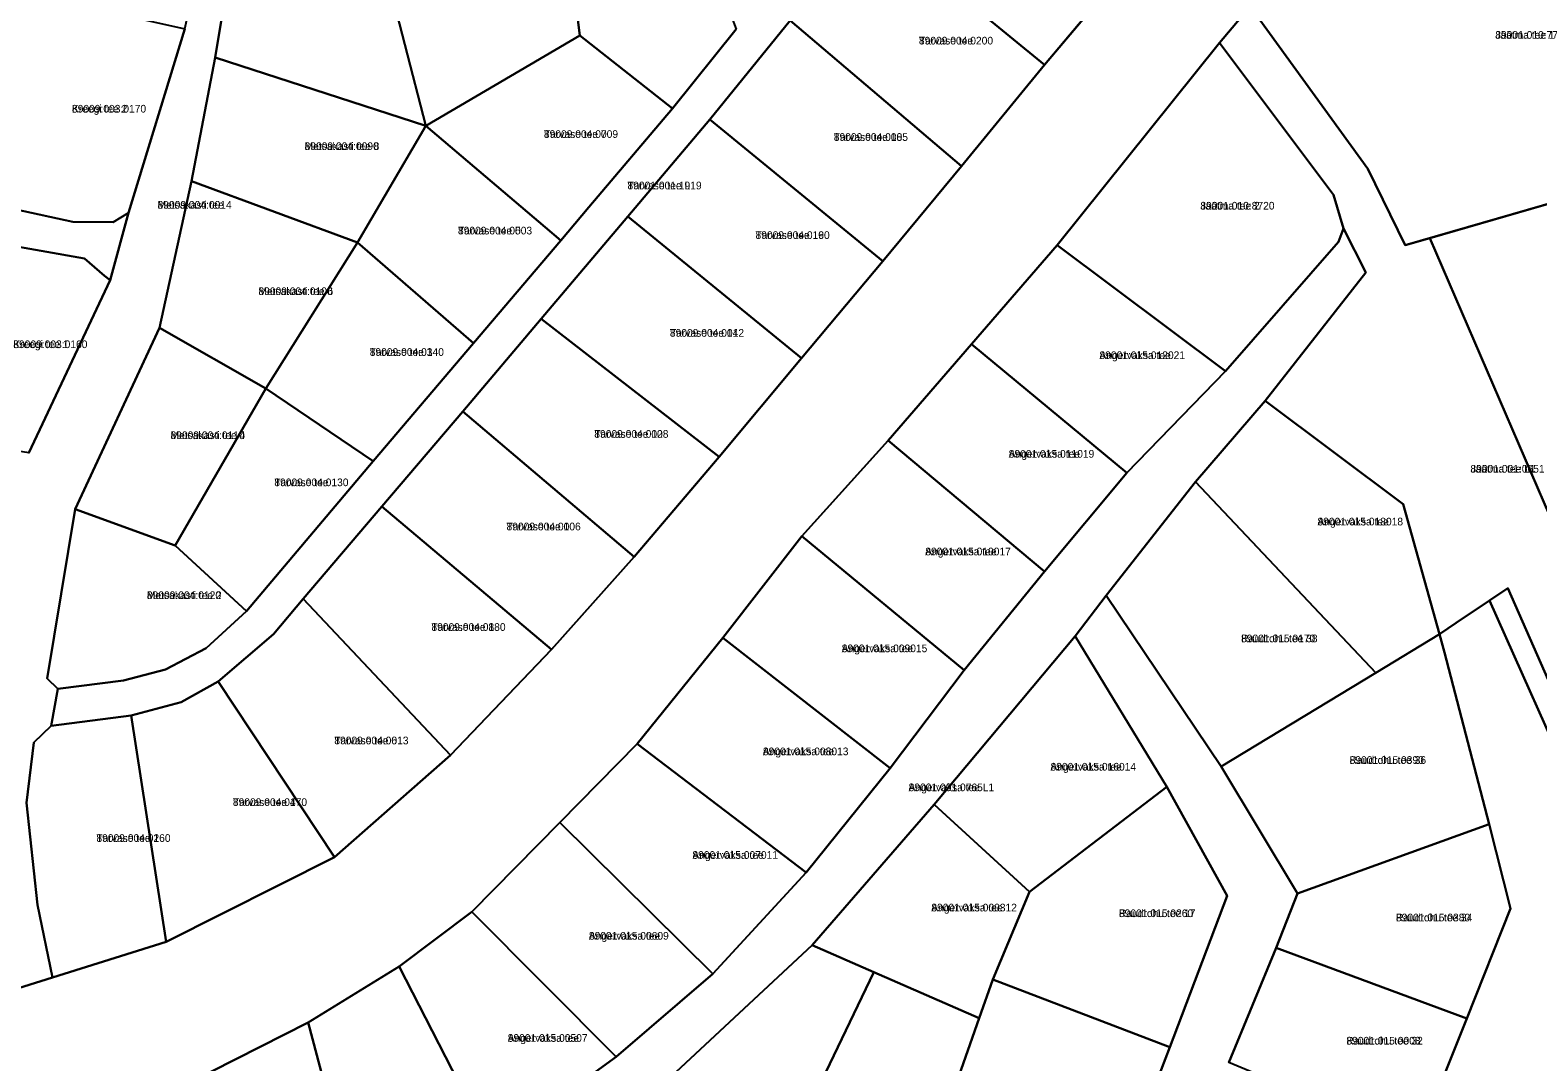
# Model space of a CAD drawing. Extents: x 526849 to 562296, y 6591741 to 6618546.
# Drawn here: x 550381.5 to 550676.2, y 6595259.5 to 6595461.1 of the extents above; entities that cross this region are included whole.
import ezdxf

# ---------------------------------------------------------------- set-up
doc = ezdxf.new("R2010")
doc.units = 0
for name, color, linetype in [('L_AADRESS', 7, 'Continuous'), ('PIIR', 7, 'Continuous'), ('TUNNUS', 7, 'Continuous')]:
    doc.layers.add(name, color=color, linetype=linetype)

msp = doc.modelspace()

# ---------------------------------------------------------------- linework, layer by layer
at = {"layer": 'PIIR'}
for points in [[(550768.3, 6595714.23), (550724.35, 6595627.4), (550719.53, 6595617.88), (550716.19, 6595611.93), (550689.44, 6595564.12), (550683.99, 6595555.65), (550648.02, 6595499.8), (550619.96, 6595465.76), (550613.97, 6595458.62), (550582.26, 6595419.08), (550565.52, 6595399.78), (550549.2, 6595380.93), (550532.33, 6595362.23), (550516.89, 6595342.34), (550500.13, 6595321.64), (550485.02, 6595306.28), (550467.84, 6595288.76), (550453.62, 6595278.07), (550435.85, 6595267.13), (550412.29, 6595255.21), (550379.75, 6595247.75)], [(550376.95, 6595273.16), (550385.87, 6595275.93), (550408.1, 6595282.94), (550440.98, 6595299.49), (550463.64, 6595319.41), (550483.42, 6595340.07), (550499.53, 6595358.16), (550516.2, 6595377.71), (550532.28, 6595396.99), (550548.16, 6595416), (550563.56, 6595434.54), (550579.8, 6595454.33), (550595.93, 6595473.53), (550613.57, 6595495.12), (550629.39, 6595514.87), (550647.97, 6595540.11), (550668.26, 6595572.64), (550671.56, 6595578.82), (550673.86, 6595583.71), (550700.69, 6595634.86)], [(550376.78, 6595520.94), (550383.92, 6595525.03), (550385.4, 6595519.5), (550388.01, 6595510.03), (550413.56, 6595483.77), (550422.2, 6595483.36), (550417.66, 6595455.77), (550413.02, 6595431.63), (550406.74, 6595402.94), (550390.27, 6595367.51), (550384.82, 6595334.41), (550386.92, 6595332.35), (550385.6, 6595325.13), (550382.17, 6595321.9), (550380.79, 6595310.1), (550382.94, 6595290.13), (550385.87, 6595275.93), (550376.95, 6595273.16)], [(550381.2, 6595378.54), (550397.15, 6595412.27), (550400.68, 6595425.43), (550411.73, 6595461.4), (550412.96, 6595466.9), (550411.35, 6595475.87), (550390.48, 6595497.98), (550374.87, 6595514.5)], [(550530.04, 6595462.99), (550514.37, 6595443.64), (550498.32, 6595424.68), (550481.4, 6595404.73), (550466.05, 6595386.62), (550450.25, 6595368.01), (550434.88, 6595349.94), (550429.04, 6595343.09), (550418.24, 6595333.79), (550410.98, 6595329.8), (550401.24, 6595327.17), (550385.6, 6595325.13), (550386.92, 6595332.35), (550399.7, 6595333.99), (550407.92, 6595336.16), (550415.92, 6595340.34), (550423.78, 6595347.59), (550448.56, 6595376.87), (550468.14, 6595399.96), (550485.2, 6595420.03), (550490.7, 6595426.51), (550507.08, 6595445.83), (550519.5, 6595461.29)], [(550471.75, 6595242.79), (550496.07, 6595260.42), (550514.95, 6595276.65), (550533.2, 6595296.46), (550549.63, 6595316.86), (550564.09, 6595336.01), (550579.78, 6595355.34), (550595.9, 6595374.61), (550615.13, 6595394.49), (550637.22, 6595419.73), (550638.22, 6595422.36), (550642.61, 6595413.74), (550622.9, 6595388.68), (550609.32, 6595372.85), (550591.84, 6595350.65), (550585.74, 6595342.68), (550558.22, 6595309.75), (550534.34, 6595282.25), (550501.04, 6595251.23)], [(550594.14, 6595235.74), (550604.26, 6595262.33), (550615.47, 6595291.94), (550603.68, 6595313.2), (550585.74, 6595342.68), (550591.84, 6595350.65), (550614.32, 6595317.17), (550629.24, 6595292.34), (550625.03, 6595281.72), (550615.82, 6595259.35)]]:
    msp.add_lwpolyline(points, dxfattribs=at)
for points in [[(550274.57, 6595510.33), (550273.24, 6595507.29), (550287.59, 6595489.02), (550302.08, 6595470.86), (550315.81, 6595453.36), (550321.88, 6595445.26), (550331.77, 6595435.57), (550346.18, 6595432.1), (550367.58, 6595428.49), (550389.84, 6595423.69), (550397.74, 6595423.6), (550400.68, 6595425.43), (550397.15, 6595412.27), (550396.01, 6595413.13), (550392.08, 6595416.48), (550367.75, 6595420.82), (550346.52, 6595424.08), (550326.17, 6595427.05), (550322.05, 6595432.84), (550310.38, 6595448.61), (550297.41, 6595464.3), (550285.41, 6595479.94), (550272.44, 6595496.82), (550264.51, 6595506.56)], [(550468.13, 6595504.62), (550472.35, 6595505.5), (550479.69, 6595481.65), (550485.99, 6595483.3), (550488.94, 6595460.1), (550458.85, 6595442.43), (550450.6, 6595474.32), (550475.49, 6595481.1)], [(550545.88, 6595482.13), (550562.56, 6595502.27), (550595.89, 6595473.53), (550579.8, 6595454.33)], [(550648.02, 6595499.8), (550684.6, 6595466.7), (550705.37, 6595466.19), (550719.94, 6595449.46), (550695.15, 6595432.07), (550650.27, 6595419.09), (550642.95, 6595434.01), (550619.96, 6595465.76)], [(550422.2, 6595483.36), (550426.6, 6595492.83), (550450.6, 6595474.32), (550458.85, 6595442.43), (550417.66, 6595455.77)], [(550519.5, 6595461.29), (550507.08, 6595445.83), (550488.94, 6595460.1), (550485.99, 6595483.3), (550508.89, 6595489.64)], [(550563.56, 6595434.54), (550530.04, 6595462.99), (550545.88, 6595482.13), (550579.8, 6595454.33)], [(550367.58, 6595428.49), (550374.21, 6595469.76), (550411.73, 6595461.4), (550400.68, 6595425.43), (550397.74, 6595423.6), (550389.84, 6595423.69)], [(550636.28, 6595428.94), (550613.97, 6595458.62), (550619.96, 6595465.76), (550642.95, 6595434.01), (550650.27, 6595419.09), (550655.11, 6595420.49), (550695.96, 6595325.86), (550693.47, 6595323.95), (550691.68, 6595322.61), (550712.1, 6595276.7), (550703.19, 6595273.51), (550703.75, 6595276.08), (550670.32, 6595352.04), (550666.77, 6595349.66), (550660.26, 6595345.28), (550656.96, 6595343.07), (550649.89, 6595368.49), (550622.9, 6595388.68), (550642.61, 6595413.74), (550638.22, 6595422.36)], [(550563.56, 6595434.54), (550548.16, 6595416), (550514.37, 6595443.64), (550530.04, 6595462.99)], [(550488.94, 6595460.1), (550507.08, 6595445.83), (550490.7, 6595426.51), (550485.2, 6595420.03), (550482.14, 6595422.63), (550458.85, 6595442.43)], [(550636.28, 6595428.94), (550638.22, 6595422.36), (550637.22, 6595419.73), (550615.13, 6595394.49), (550582.26, 6595419.08), (550613.97, 6595458.62)], [(550413.02, 6595431.63), (550417.66, 6595455.77), (550458.85, 6595442.43), (550445.48, 6595419.63)], [(550717.66, 6595342.5), (550695.96, 6595325.86), (550655.11, 6595420.49), (550695.15, 6595432.07), (550719.94, 6595449.46), (550720.75, 6595411.42), (550721.85, 6595360.84), (550722.18, 6595345.99)], [(550445.48, 6595419.63), (550458.85, 6595442.43), (550482.14, 6595422.63), (550485.2, 6595420.03), (550468.14, 6595399.96)], [(550498.32, 6595424.68), (550514.37, 6595443.64), (550548.16, 6595416), (550532.28, 6595396.99)], [(550406.74, 6595402.94), (550413.02, 6595431.63), (550445.48, 6595419.63), (550427.57, 6595391.08)], [(550498.32, 6595424.68), (550532.28, 6595396.99), (550516.2, 6595377.71), (550481.4, 6595404.73)], [(550359.22, 6595381.91), (550367.75, 6595420.82), (550392.08, 6595416.48), (550396.01, 6595413.13), (550397.15, 6595412.27), (550381.2, 6595378.54)], [(550468.14, 6595399.96), (550448.56, 6595376.87), (550427.57, 6595391.08), (550445.48, 6595419.63)], [(550595.9, 6595374.61), (550565.52, 6595399.78), (550582.26, 6595419.08), (550615.13, 6595394.49)], [(550481.4, 6595404.73), (550516.2, 6595377.71), (550499.53, 6595358.16), (550466.05, 6595386.62)], [(550390.27, 6595367.51), (550406.74, 6595402.94), (550427.57, 6595391.08), (550409.85, 6595360.37)], [(550549.2, 6595380.93), (550565.52, 6595399.78), (550595.9, 6595374.61), (550579.78, 6595355.34)], [(550409.85, 6595360.37), (550427.57, 6595391.08), (550448.56, 6595376.87), (550423.78, 6595347.59)], [(550499.53, 6595358.16), (550483.42, 6595340.07), (550450.25, 6595368.01), (550466.05, 6595386.62)], [(550649.89, 6595368.49), (550656.96, 6595343.07), (550644.55, 6595335.52), (550609.32, 6595372.85), (550622.9, 6595388.68)], [(550532.33, 6595362.23), (550549.2, 6595380.93), (550579.78, 6595355.34), (550564.09, 6595336.01)], [(550644.55, 6595335.52), (550614.32, 6595317.17), (550591.84, 6595350.65), (550609.32, 6595372.85)], [(550384.82, 6595334.41), (550390.27, 6595367.51), (550409.85, 6595360.37), (550423.78, 6595347.59), (550415.92, 6595340.34), (550407.92, 6595336.16), (550399.7, 6595333.99), (550386.89, 6595332.35)], [(550463.64, 6595319.41), (550434.88, 6595349.94), (550450.25, 6595368.01), (550483.42, 6595340.07)], [(550516.89, 6595342.34), (550532.33, 6595362.23), (550564.09, 6595336.01), (550549.63, 6595316.86)], [(550670.32, 6595352.04), (550703.75, 6595276.08), (550703.19, 6595273.51), (550701.88, 6595272.02), (550701.59, 6595271.74), (550666.77, 6595349.66)], [(550418.24, 6595333.79), (550429.04, 6595343.09), (550434.88, 6595349.94), (550463.64, 6595319.41), (550440.98, 6595299.49)], [(550701.59, 6595271.74), (550701.88, 6595272.02), (550702.88, 6595269.74), (550707.05, 6595262.82), (550684.61, 6595250.49), (550674.8, 6595251.12), (550652.78, 6595243.99), (550662.36, 6595267.95), (550670.86, 6595289.41), (550666.72, 6595305.9), (550657.99, 6595339.45), (550656.96, 6595343.07), (550660.26, 6595345.28), (550666.77, 6595349.66)], [(550549.63, 6595316.86), (550533.2, 6595296.46), (550500.13, 6595321.64), (550516.89, 6595342.34)], [(550558.22, 6595309.75), (550585.74, 6595342.68), (550603.68, 6595313.2), (550576.82, 6595292.69)], [(550644.55, 6595335.52), (550656.96, 6595343.07), (550657.99, 6595339.45), (550666.72, 6595305.9), (550629.24, 6595292.34), (550614.32, 6595317.17)], [(550408.07, 6595282.93), (550401.24, 6595327.17), (550410.98, 6595329.8), (550418.24, 6595333.79), (550440.98, 6595299.49)], [(550408.07, 6595282.93), (550385.84, 6595275.93), (550382.94, 6595290.13), (550380.79, 6595310.1), (550382.17, 6595321.9), (550385.6, 6595325.13), (550401.24, 6595327.17)], [(550485.02, 6595306.28), (550500.13, 6595321.64), (550533.2, 6595296.46), (550514.95, 6595276.65)], [(550576.82, 6595292.69), (550603.68, 6595313.2), (550615.47, 6595291.94), (550604.26, 6595262.33), (550569.67, 6595275.58)], [(550534.34, 6595282.25), (550558.22, 6595309.75), (550576.82, 6595292.69), (550569.67, 6595275.58), (550566.99, 6595267.98), (550546.41, 6595277.02)], [(550467.84, 6595288.76), (550485.02, 6595306.28), (550514.95, 6595276.65), (550496.07, 6595260.42)], [(550670.86, 6595289.41), (550662.36, 6595267.95), (550625.03, 6595281.72), (550629.24, 6595292.34), (550666.72, 6595305.9)], [(550453.62, 6595278.07), (550467.84, 6595288.76), (550496.07, 6595260.42), (550471.75, 6595242.79)], [(550534.34, 6595282.25), (550546.41, 6595277.02), (550528.5, 6595239.64), (550501.04, 6595251.23)], [(550652.78, 6595243.99), (550615.82, 6595259.35), (550625.03, 6595281.72), (550662.36, 6595267.95)], [(550435.85, 6595267.13), (550453.62, 6595278.07), (550471.75, 6595242.79), (550446.09, 6595228.57)], [(550560.34, 6595249.02), (550552.37, 6595230.64), (550528.5, 6595239.64), (550546.41, 6595277.02), (550566.99, 6595267.98)], [(550566.99, 6595267.98), (550569.67, 6595275.58), (550604.26, 6595262.33), (550594.14, 6595235.74), (550560.34, 6595249.02)], [(550412.29, 6595255.21), (550435.85, 6595267.13), (550446.09, 6595228.57), (550419.98, 6595221.15)]]:
    msp.add_lwpolyline(points, close=True, dxfattribs=at)

# ---------------------------------------------------------------- texts
at = {"layer": 'L_AADRESS'}
for s, p in [('Tarvase tee 20', (550555.22, 6595458.33)), ('Jäätma tee 1', (550667.89, 6595459.45)), ('Kreegi tee 2', (550389.65, 6595445.02)), ('Metsakasti tee 8', (550435.13, 6595437.7)), ('Tarvase tee 7', (550481.91, 6595440.07)), ('Tarvase tee 18', (550538.58, 6595439.49)), ('Tarvase tee L1', (550498.25, 6595430.01)), ('Metsakasti tee', (550406.38, 6595426.23)), ('Jäätma tee 2', (550610.24, 6595426.06)), ('Tarvase tee 5', (550465.11, 6595421.2)), ('Tarvase tee 16', (550523.28, 6595420.32)), ('Metsakasti tee 6', (550426.11, 6595409.35)), ('Kreegi tee 1', (550378.18, 6595398.98)), ('Tarvase tee 14', (550506.54, 6595401.2)), ('Tarvase tee 3', (550447.86, 6595397.46)), ('Angervaksa tee 21', (550590.52, 6595396.84)), ('Tarvase tee 12', (550491.76, 6595381.45)), ('Metsakasti tee 4', (550408.92, 6595381.2)), ('Angervaksa tee 19', (550572.78, 6595377.56)), ('Jäätma tee L1', (550663.04, 6595374.64)), ('Tarvase tee 1', (550429.21, 6595371.99)), ('Angervaksa tee 18', (550633.14, 6595364.32)), ('Tarvase tee 10', (550474.61, 6595363.35)), ('Angervaksa tee 17', (550556.46, 6595358.47)), ('Metsakasti tee 2', (550404.3, 6595349.93)), ('Tarvase tee 8', (550459.92, 6595343.71)), ('Raudrohu tee 38', (550618.2, 6595341.48)), ('Angervaksa tee 15', (550540.14, 6595339.54)), ('Tarvase tee 6', (550440.94, 6595321.53)), ('Angervaksa tee 13', (550524.72, 6595319.4)), ('Angervaksa tee 14', (550580.95, 6595316.4)), ('Raudrohu tee 36', (550639.42, 6595317.71)), ('Angervaksa tee L1', (550553.21, 6595312.37)), ('Tarvase tee 4', (550421.11, 6595309.48)), ('Tarvase tee 2', (550394.43, 6595302.46)), ('Angervaksa tee 11', (550510.95, 6595299.15)), ('Angervaksa tee 12', (550557.65, 6595288.87)), ('Raudrohu tee 17', (550594.33, 6595287.76)), ('Raudrohu tee 34', (550648.48, 6595286.92)), ('Angervaksa tee 9', (550490.71, 6595283.35)), ('Angervaksa tee 7', (550474.84, 6595263.38)), ('Raudrohu tee 32', (550638.79, 6595262.85))]:
    msp.add_text(s, height=1.5, dxfattribs=at).set_placement(p)
at = {"layer": 'TUNNUS'}
for s, p in [('89009:004:0200', (550555.22, 6595458.33)), ('89001:010:7750', (550667.89, 6595459.45)), ('89009:003:0170', (550389.65, 6595445.02)), ('89009:004:0090', (550435.13, 6595437.7)), ('89009:004:0009', (550481.91, 6595440.07)), ('89009:004:0005', (550538.58, 6595439.49)), ('89001:001:1919', (550498.25, 6595430.01)), ('89009:004:0014', (550406.38, 6595426.23)), ('89001:010:8720', (550610.24, 6595426.06)), ('89009:004:0003', (550465.11, 6595421.2)), ('89009:004:0190', (550523.28, 6595420.32)), ('89009:004:0100', (550426.11, 6595409.35)), ('89009:003:0160', (550378.18, 6595398.98)), ('89009:004:0012', (550506.54, 6595401.2)), ('89009:004:0140', (550447.86, 6595397.46)), ('89001:015:0120', (550590.52, 6595396.84)), ('89009:004:0008', (550491.76, 6595381.45)), ('89009:004:0110', (550408.92, 6595381.2)), ('89001:015:0110', (550572.78, 6595377.56)), ('89001:001:0651', (550663.04, 6595374.64)), ('89009:004:0130', (550429.21, 6595371.99)), ('89001:015:0180', (550633.14, 6595364.32)), ('89009:004:0006', (550474.61, 6595363.35)), ('89001:015:0100', (550556.46, 6595358.47)), ('89009:004:0120', (550404.3, 6595349.93)), ('89009:004:0180', (550459.92, 6595343.71)), ('89001:015:0170', (550618.2, 6595341.48)), ('89001:015:0090', (550540.14, 6595339.54)), ('89009:004:0013', (550440.94, 6595321.53)), ('89001:015:0080', (550524.72, 6595319.4)), ('89001:015:0390', (550639.42, 6595317.71)), ('89001:015:0160', (550580.95, 6595316.4)), ('89001:001:0765', (550553.21, 6595312.37)), ('89009:004:0170', (550421.11, 6595309.48)), ('89009:004:0160', (550394.43, 6595302.46)), ('89001:015:0070', (550510.95, 6595299.15)), ('89001:015:0003', (550557.65, 6595288.87)), ('89001:015:0260', (550594.33, 6595287.76)), ('89001:015:0380', (550648.48, 6595286.92)), ('89001:015:0060', (550490.71, 6595283.35)), ('89001:015:0050', (550474.84, 6595263.38)), ('89001:015:0008', (550638.79, 6595262.85))]:
    msp.add_text(s, height=1.5, dxfattribs=at).set_placement(p)

doc.saveas('drawing.dxf')
